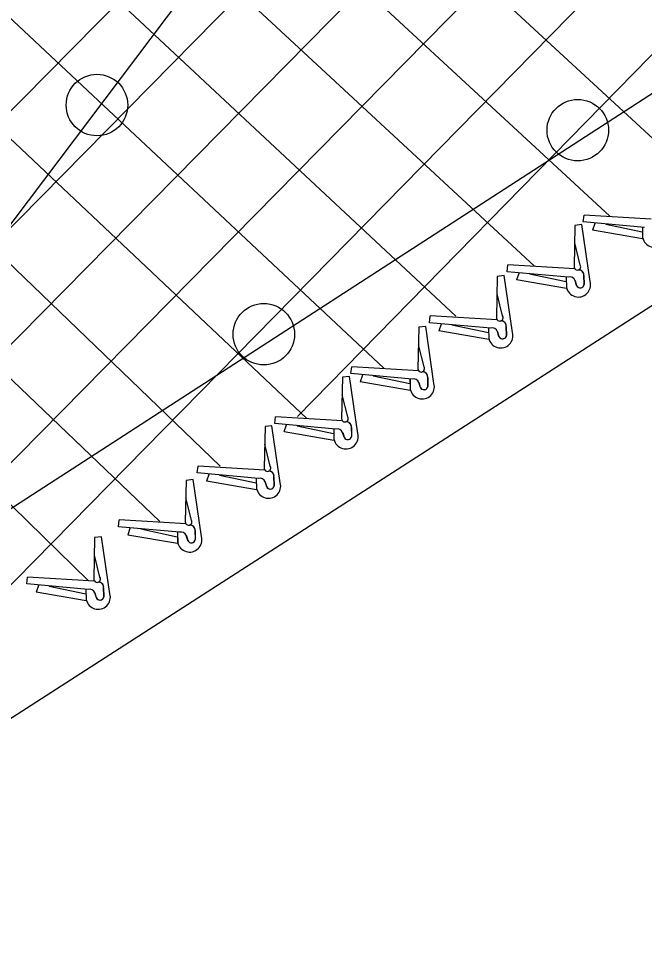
# Model space of a CAD drawing. Extents: x 0 to 2.85, y -0.1 to 1.83.
# Drawn here: x 2.4991 to 2.5423, y 0.8104 to 0.8742 of the extents above; entities that cross this region are included whole.
import ezdxf

# ---------------------------------------------------------------- set-up
doc = ezdxf.new("R2010")
doc.units = 0
doc.layers.add('sb_Chainlink Fence', color=7, linetype='Continuous')
doc.layers.add('sb_Existing Structural Steel', color=7, linetype='Continuous')

msp = doc.modelspace()

# ---------------------------------------------------------------- linework, layer by layer
at = {"layer": 'sb_Chainlink Fence'}
for p, q in [((2.464827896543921, 0.8335021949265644), (2.673658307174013, 1.0456309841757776)), ((2.464838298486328, 0.8254515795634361), (2.6688897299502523, 1.0328013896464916)), ((2.464848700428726, 0.8174009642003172), (2.6689947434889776, 1.0248453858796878)), ((2.4730197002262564, 0.8175109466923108), (2.668725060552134, 1.016514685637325)), ((2.49444924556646, 0.8308794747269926), (2.668934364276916, 1.0086629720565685)), ((2.5183610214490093, 0.8467302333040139), (2.669074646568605, 1.0007422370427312)), ((2.467098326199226, 0.8055926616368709), (2.668987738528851, 0.9357626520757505)), ((2.476083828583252, 0.9276495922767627), (2.5448211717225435, 0.8640632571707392)), ((2.4703011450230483, 0.9249308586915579), (2.5398956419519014, 0.860549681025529)), ((2.4647135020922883, 0.9220381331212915), (2.5346911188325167, 0.8570917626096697)), ((2.4647239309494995, 0.913966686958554), (2.529280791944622, 0.8536408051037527)), ((2.4647343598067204, 0.9058952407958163), (2.52431969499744, 0.8500443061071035)), ((2.4647447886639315, 0.8978237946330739), (2.519009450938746, 0.8465744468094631)), ((2.4647552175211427, 0.8897523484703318), (2.513036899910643, 0.8433010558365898)), ((2.464765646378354, 0.8816809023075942), (2.5088608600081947, 0.8394646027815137)), ((2.464776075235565, 0.8736094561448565), (2.503947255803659, 0.8353901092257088)), ((2.5380621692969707, 0.860143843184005), (2.5381135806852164, 0.860621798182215)), ((2.5422809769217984, 0.8597707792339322), (2.5380621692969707, 0.860143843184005)), ((2.54273191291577, 0.86034396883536), (2.5381135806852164, 0.860621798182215)), ((2.537482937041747, 0.8599029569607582), (2.53742322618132, 0.8570332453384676)), ((2.537482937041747, 0.8599029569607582), (2.537424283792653, 0.8570507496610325)), ((2.537965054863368, 0.8599650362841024), (2.537482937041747, 0.8599029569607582)), ((2.5385349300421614, 0.8560272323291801), (2.537965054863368, 0.8599650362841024)), ((2.5387066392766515, 0.8596017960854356), (2.5421446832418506, 0.8590058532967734)), ((2.5387266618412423, 0.8596022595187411), (2.5388819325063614, 0.8600572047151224)), ((2.539603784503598, 0.8600003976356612), (2.5421269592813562, 0.859463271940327)), ((2.5421329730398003, 0.8597541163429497), (2.542150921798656, 0.8590637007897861)), ((2.5421339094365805, 0.8597441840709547), (2.5421504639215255, 0.859060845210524)), ((2.542150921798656, 0.8590637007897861), (2.542167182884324, 0.8589961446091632)), ((2.542167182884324, 0.8589961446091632), (2.5421899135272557, 0.8589286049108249)), ((2.5378503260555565, 0.8571716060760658), (2.537467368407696, 0.8587002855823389)), ((2.5328127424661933, 0.8567057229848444), (2.5328641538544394, 0.857183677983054)), ((2.5374824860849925, 0.8569058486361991), (2.5328641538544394, 0.857183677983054)), ((2.5321316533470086, 0.8563868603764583), (2.532071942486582, 0.8535171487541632)), ((2.5321316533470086, 0.8563868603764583), (2.532073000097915, 0.853534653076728)), ((2.53261377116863, 0.856448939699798), (2.5321316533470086, 0.8563868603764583)), ((2.533183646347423, 0.8525111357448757), (2.53261377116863, 0.856448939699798)), ((2.537031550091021, 0.8563326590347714), (2.5328127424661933, 0.8567057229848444)), ((2.533477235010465, 0.8561641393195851), (2.533632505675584, 0.8566190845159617)), ((2.5343543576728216, 0.8565622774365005), (2.5368775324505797, 0.8560251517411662)), ((2.536883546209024, 0.856315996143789), (2.536901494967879, 0.8556255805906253)), ((2.5368844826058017, 0.8563060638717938), (2.536901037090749, 0.8556227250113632)), ((2.538120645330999, 0.8558813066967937), (2.53810271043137, 0.8564482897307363)), ((2.53810271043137, 0.8564482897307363), (2.5381189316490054, 0.8558276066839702)), ((2.5334572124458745, 0.8561636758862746), (2.536895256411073, 0.8555677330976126)), ((2.537598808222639, 0.8557607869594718), (2.5374967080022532, 0.8560968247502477)), ((2.5375038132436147, 0.8560880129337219), (2.537594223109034, 0.8557663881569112)), ((2.5324990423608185, 0.853655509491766), (2.5321160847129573, 0.8551841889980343)), ((2.536901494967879, 0.8556255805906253), (2.5369177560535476, 0.8555580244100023)), ((2.5369177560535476, 0.8555580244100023), (2.5369404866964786, 0.855490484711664)), ((2.5274614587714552, 0.8531896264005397), (2.5275128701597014, 0.8536675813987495)), ((2.531680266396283, 0.852816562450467), (2.5274614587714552, 0.8531896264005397)), ((2.532131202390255, 0.8533897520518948), (2.5275128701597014, 0.8536675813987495)), ((2.5281259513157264, 0.8526480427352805), (2.528281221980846, 0.8531029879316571)), ((2.5267126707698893, 0.8528727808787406), (2.5266529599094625, 0.8500030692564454)), ((2.5267126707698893, 0.8528727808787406), (2.526654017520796, 0.8500205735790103)), ((2.5271947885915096, 0.8529348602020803), (2.5267126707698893, 0.8528727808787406)), ((2.5277646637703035, 0.8489970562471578), (2.5271947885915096, 0.8529348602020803)), ((2.5281059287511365, 0.852647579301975), (2.5315439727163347, 0.852051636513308)), ((2.5290030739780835, 0.8530461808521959), (2.531526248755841, 0.8525090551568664)), ((2.5315322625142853, 0.8527998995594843), (2.531550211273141, 0.8521094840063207)), ((2.531533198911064, 0.8527899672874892), (2.5315497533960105, 0.8521066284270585)), ((2.532247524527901, 0.8522446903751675), (2.532145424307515, 0.8525807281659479)), ((2.5321525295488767, 0.8525719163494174), (2.5322429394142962, 0.8522502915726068)), ((2.5327693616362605, 0.8523652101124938), (2.532751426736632, 0.8529321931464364)), ((2.532751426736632, 0.8529321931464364), (2.532767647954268, 0.8523115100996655)), ((2.531550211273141, 0.8521094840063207), (2.531566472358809, 0.852041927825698)), ((2.531566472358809, 0.852041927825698), (2.5315892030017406, 0.8519743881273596)), ((2.527080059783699, 0.8501414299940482), (2.526697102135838, 0.8516701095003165)), ((2.522042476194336, 0.8496755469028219), (2.5220938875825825, 0.8501535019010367)), ((2.526712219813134, 0.849875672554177), (2.5220938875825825, 0.8501535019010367)), ((2.5214553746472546, 0.8494262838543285), (2.521395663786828, 0.8465565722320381)), ((2.5214553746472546, 0.8494262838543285), (2.521396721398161, 0.8465740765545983)), ((2.521937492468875, 0.849488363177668), (2.5214553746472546, 0.8494262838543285)), ((2.522507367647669, 0.8455505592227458), (2.521937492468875, 0.849488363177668)), ((2.526261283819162, 0.8493024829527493), (2.522042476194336, 0.8496755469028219)), ((2.5227069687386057, 0.8491339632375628), (2.5228622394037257, 0.849588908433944)), ((2.5235840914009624, 0.849532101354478), (2.526107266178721, 0.8489949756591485)), ((2.526113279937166, 0.8492858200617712), (2.526131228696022, 0.848595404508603)), ((2.5261142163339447, 0.8492758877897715), (2.526130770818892, 0.8485925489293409)), ((2.527350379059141, 0.8488511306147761), (2.527332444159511, 0.8494181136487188)), ((2.527332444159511, 0.8494181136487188), (2.5273486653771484, 0.8487974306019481)), ((2.5226869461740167, 0.8491334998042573), (2.5261249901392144, 0.8485375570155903)), ((2.526828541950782, 0.8487306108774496), (2.526726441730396, 0.8490666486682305)), ((2.5267335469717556, 0.8490578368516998), (2.526823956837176, 0.8487362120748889)), ((2.521822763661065, 0.8466949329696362), (2.5214398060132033, 0.8482236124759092)), ((2.526131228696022, 0.848595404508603), (2.52614748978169, 0.8485278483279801)), ((2.52614748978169, 0.8485278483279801), (2.5261702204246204, 0.8484603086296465)), ((2.516785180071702, 0.8462290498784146), (2.5168365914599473, 0.8467070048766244)), ((2.5214549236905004, 0.8464291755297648), (2.5168365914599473, 0.8467070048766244)), ((2.5166001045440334, 0.8460807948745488), (2.516117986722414, 0.8460187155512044)), ((2.517169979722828, 0.8421429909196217), (2.5166001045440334, 0.8460807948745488)), ((2.521003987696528, 0.8458559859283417), (2.516785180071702, 0.8462290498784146)), ((2.517449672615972, 0.8456874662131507), (2.517604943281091, 0.846142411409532)), ((2.5183267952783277, 0.846085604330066), (2.520849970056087, 0.8455484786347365)), ((2.516117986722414, 0.8460187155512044), (2.516058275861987, 0.8431490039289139)), ((2.516117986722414, 0.8460187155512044), (2.51605933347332, 0.8431665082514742)), ((2.5174296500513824, 0.8456870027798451), (2.5208676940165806, 0.8450910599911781)), ((2.5208559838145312, 0.8458393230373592), (2.520873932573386, 0.8451489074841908)), ((2.52085692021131, 0.8458293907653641), (2.5208734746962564, 0.8451460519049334)), ((2.521571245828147, 0.8452841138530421), (2.5214691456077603, 0.845620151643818)), ((2.5214762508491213, 0.8456113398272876), (2.521566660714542, 0.8452897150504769)), ((2.5220930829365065, 0.845404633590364), (2.5220751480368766, 0.8459716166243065)), ((2.5220751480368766, 0.8459716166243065), (2.5220913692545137, 0.8453509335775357)), ((2.516485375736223, 0.843287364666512), (2.5161024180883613, 0.8448160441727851)), ((2.520873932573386, 0.8451489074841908), (2.520890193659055, 0.845081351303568)), ((2.520890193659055, 0.845081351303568), (2.5209129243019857, 0.8450138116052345)), ((2.5114477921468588, 0.8428214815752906), (2.5114992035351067, 0.8432994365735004)), ((2.5161175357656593, 0.8430216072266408), (2.5114992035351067, 0.8432994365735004)), ((2.510678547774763, 0.8423056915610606), (2.510618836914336, 0.8394359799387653)), ((2.510678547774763, 0.8423056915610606), (2.510619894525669, 0.8394534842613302)), ((2.5111606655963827, 0.8423677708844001), (2.510678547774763, 0.8423056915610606)), ((2.511730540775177, 0.8384299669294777), (2.5111606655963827, 0.8423677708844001)), ((2.5156665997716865, 0.8424484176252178), (2.5114477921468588, 0.8428214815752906)), ((2.5120922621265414, 0.842279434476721), (2.51553030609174, 0.8416834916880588)), ((2.5121122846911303, 0.8422798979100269), (2.5122675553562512, 0.8427348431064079)), ((2.512989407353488, 0.8426780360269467), (2.5155125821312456, 0.8421409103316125)), ((2.51551859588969, 0.8424317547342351), (2.5155365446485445, 0.841741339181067)), ((2.5155195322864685, 0.84242182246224), (2.515536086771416, 0.8417384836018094)), ((2.516755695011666, 0.8419970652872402), (2.5167377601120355, 0.8425640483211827)), ((2.5167377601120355, 0.8425640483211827), (2.516753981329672, 0.8419433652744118)), ((2.5155365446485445, 0.841741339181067), (2.515552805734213, 0.8416737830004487)), ((2.515552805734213, 0.8416737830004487), (2.5155755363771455, 0.8416062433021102)), ((2.5162338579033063, 0.8418765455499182), (2.5161317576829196, 0.8422125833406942)), ((2.516138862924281, 0.8422037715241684), (2.5162292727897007, 0.8418821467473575)), ((2.5110459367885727, 0.8395743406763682), (2.5106629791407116, 0.8411030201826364)), ((2.5060083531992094, 0.8391084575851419), (2.5060597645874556, 0.8395864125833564)), ((2.5102271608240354, 0.8387353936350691), (2.5060083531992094, 0.8391084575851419)), ((2.510678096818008, 0.8393085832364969), (2.5060597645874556, 0.8395864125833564)), ((2.5048562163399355, 0.8384218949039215), (2.5043740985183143, 0.8383598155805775)), ((2.5054260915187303, 0.8344840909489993), (2.5048562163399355, 0.8384218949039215)), ((2.5066528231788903, 0.8385664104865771), (2.510090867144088, 0.8379704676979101)), ((2.5066728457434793, 0.8385668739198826), (2.5068281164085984, 0.8390218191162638)), ((2.507549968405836, 0.838965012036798), (2.5100731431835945, 0.8384278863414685)), ((2.5100791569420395, 0.8387187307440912), (2.5100971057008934, 0.838028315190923)), ((2.5100800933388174, 0.8387087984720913), (2.5100966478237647, 0.8380254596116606)), ((2.5107944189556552, 0.8381635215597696), (2.5106923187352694, 0.8384995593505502)), ((2.51069942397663, 0.8384907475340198), (2.5107898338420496, 0.8381691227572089)), ((2.5113162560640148, 0.8382840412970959), (2.5112983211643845, 0.8388510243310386)), ((2.5112983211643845, 0.8388510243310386), (2.511314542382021, 0.8382303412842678)), ((2.5043740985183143, 0.8383598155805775), (2.5043143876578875, 0.8354901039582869)), ((2.5043740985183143, 0.8383598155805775), (2.5043154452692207, 0.8355076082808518)), ((2.5100971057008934, 0.838028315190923), (2.5101133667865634, 0.8379607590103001)), ((2.5101133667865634, 0.8379607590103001), (2.510136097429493, 0.8378932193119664)), ((2.504741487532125, 0.8356284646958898), (2.504358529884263, 0.837157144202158)), ((2.499703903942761, 0.8351625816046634), (2.4997553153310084, 0.8356405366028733)), ((2.50437364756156, 0.8353627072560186), (2.4997553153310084, 0.8356405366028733)), ((2.5039227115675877, 0.8347895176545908), (2.499703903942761, 0.8351625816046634)), ((2.500348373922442, 0.8346205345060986), (2.5037864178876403, 0.8340245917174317)), ((2.5003683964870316, 0.8346209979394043), (2.5005236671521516, 0.8350759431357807)), ((2.5012455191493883, 0.8350191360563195), (2.5037686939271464, 0.8344820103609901)), ((2.5037747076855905, 0.8347728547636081), (2.5037926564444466, 0.8340824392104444)), ((2.5037756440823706, 0.834762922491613), (2.503792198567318, 0.8340795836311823)), ((2.505011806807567, 0.8343381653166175), (2.5049938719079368, 0.8349051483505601)), ((2.5049938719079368, 0.8349051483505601), (2.5050100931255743, 0.8342844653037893)), ((2.5037926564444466, 0.8340824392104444), (2.5038089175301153, 0.8340148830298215)), ((2.5038089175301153, 0.8340148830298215), (2.5038316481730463, 0.8339473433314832)), ((2.5044899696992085, 0.834217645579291), (2.50438786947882, 0.8345536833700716)), ((2.504394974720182, 0.8345448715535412), (2.504485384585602, 0.8342232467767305))]:
    msp.add_line(p, q, dxfattribs=at)
for centre, radius, start, end in [((2.5429725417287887, 0.8592423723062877), 0.0008418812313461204, 192.4519501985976, 15.358603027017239), ((2.5376545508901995, 0.8570504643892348), 0.00023022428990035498, 180.70028160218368, 31.7483786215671), ((2.53714072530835, 0.8559718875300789), 0.000376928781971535, 18.162104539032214, 106.83665311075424), ((2.5377519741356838, 0.8564768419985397), 0.00035189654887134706, 355.34600501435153, 93.91317747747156), ((2.5377587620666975, 0.8564834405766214), 0.0003459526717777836, 1.8804797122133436, 94.68407232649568), ((2.5377231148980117, 0.8558042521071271), 0.0008418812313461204, 192.4519501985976, 15.358603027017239), ((2.5378479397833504, 0.8558710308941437), 0.00027444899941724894, 202.41317715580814, 350.89621820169), ((2.5378478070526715, 0.8558726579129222), 0.00027297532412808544, 204.19357541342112, 1.8156284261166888), ((2.532303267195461, 0.8535343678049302), 0.00023022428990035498, 180.70028160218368, 31.7483786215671), ((2.5324006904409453, 0.852960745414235), 0.00035189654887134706, 355.34600501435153, 93.91317747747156), ((2.5324074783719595, 0.8529673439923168), 0.0003459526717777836, 1.8804797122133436, 94.68407232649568), ((2.5323718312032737, 0.8522881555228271), 0.0008418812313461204, 192.4519501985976, 15.358603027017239), ((2.5317894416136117, 0.8524557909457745), 0.000376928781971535, 18.162104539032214, 106.83665311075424), ((2.5324966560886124, 0.8523549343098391), 0.00027444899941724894, 202.41317715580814, 350.89621820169), ((2.532496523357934, 0.8523565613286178), 0.00027297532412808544, 204.19357541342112, 1.8156284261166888), ((2.5268842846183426, 0.8500202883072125), 0.00023022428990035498, 180.70028160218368, 31.7483786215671), ((2.526370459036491, 0.8489417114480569), 0.000376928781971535, 18.162104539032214, 106.83665311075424), ((2.526981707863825, 0.8494466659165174), 0.00035189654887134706, 355.34600501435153, 93.91317747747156), ((2.526988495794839, 0.8494532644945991), 0.0003459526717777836, 1.8804797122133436, 94.68407232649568), ((2.5269528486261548, 0.8487740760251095), 0.0008418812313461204, 192.4519501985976, 15.358603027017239), ((2.527077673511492, 0.8488408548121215), 0.00027444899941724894, 202.41317715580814, 350.89621820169), ((2.5270775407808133, 0.8488424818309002), 0.00027297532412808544, 204.19357541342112, 1.8156284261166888), ((2.521626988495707, 0.8465737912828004), 0.00023022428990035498, 180.70028160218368, 31.7483786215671), ((2.521724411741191, 0.8460001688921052), 0.00035189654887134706, 355.34600501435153, 93.91317747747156), ((2.5217311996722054, 0.8460067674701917), 0.0003459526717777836, 1.8804797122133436, 94.68407232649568), ((2.5216955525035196, 0.8453275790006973), 0.0008418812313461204, 192.4519501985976, 15.358603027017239), ((2.5211131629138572, 0.8454952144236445), 0.000376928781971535, 18.162104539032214, 106.83665311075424), ((2.5218203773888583, 0.8453943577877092), 0.00027444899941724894, 202.41317715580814, 350.89621820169), ((2.5218202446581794, 0.8453959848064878), 0.00027297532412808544, 204.19357541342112, 1.8156284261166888), ((2.5162896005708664, 0.8431662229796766), 0.00023022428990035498, 180.70028160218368, 31.7483786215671), ((2.5163870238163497, 0.8425926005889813), 0.00035189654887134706, 355.34600501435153, 93.91317747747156), ((2.516393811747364, 0.8425991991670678), 0.0003459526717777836, 1.8804797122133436, 94.68407232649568), ((2.5157757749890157, 0.8420876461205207), 0.000376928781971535, 18.162104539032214, 106.83665311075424), ((2.516358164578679, 0.8419200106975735), 0.0008418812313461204, 192.4519501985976, 15.358603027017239), ((2.516482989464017, 0.8419867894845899), 0.00027444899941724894, 202.41317715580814, 350.89621820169), ((2.516482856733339, 0.8419884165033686), 0.00027297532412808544, 204.19357541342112, 1.8156284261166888), ((2.5108501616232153, 0.8394531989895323), 0.00023022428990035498, 180.70028160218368, 31.7483786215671), ((2.5109475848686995, 0.8388795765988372), 0.00035189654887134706, 355.34600501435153, 93.91317747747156), ((2.5109543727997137, 0.8388861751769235), 0.0003459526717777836, 1.8804797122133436, 94.68407232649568), ((2.510918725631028, 0.8382069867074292), 0.0008418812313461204, 192.4519501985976, 15.358603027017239), ((2.5103363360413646, 0.8383746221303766), 0.000376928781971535, 18.162104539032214, 106.83665311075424), ((2.5110435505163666, 0.8382737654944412), 0.00027444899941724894, 202.41317715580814, 350.89621820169), ((2.511043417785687, 0.8382753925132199), 0.00027297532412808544, 204.19357541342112, 1.8156284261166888), ((2.5045457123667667, 0.835507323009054), 0.00023022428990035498, 180.70028160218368, 31.7483786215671), ((2.5046431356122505, 0.8349337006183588), 0.00035189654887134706, 355.34600501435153, 93.91317747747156), ((2.504649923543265, 0.8349402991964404), 0.0003459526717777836, 1.8804797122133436, 94.68407232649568), ((2.504031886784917, 0.834428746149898), 0.000376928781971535, 18.162104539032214, 106.83665311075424), ((2.5046142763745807, 0.8342611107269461), 0.0008418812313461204, 192.4519501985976, 15.358603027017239), ((2.504739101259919, 0.8343278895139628), 0.00027444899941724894, 202.41317715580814, 350.89621820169), ((2.504738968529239, 0.8343295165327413), 0.00027297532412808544, 204.19357541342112, 1.8156284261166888)]:
    msp.add_arc(centre, radius, start, end, dxfattribs=at)
at = {"layer": 'sb_Existing Structural Steel'}
for p, q in [((2.4649155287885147, 0.8185575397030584), (2.6664060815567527, 0.9491219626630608)), ((2.539573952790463, 0.9143673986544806), (2.4648464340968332, 0.815295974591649))]:
    msp.add_line(p, q, dxfattribs=at)
for centre in [(2.50453204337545, 0.8682100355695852), (2.5376812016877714, 0.8664758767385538), (2.5160359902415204, 0.85239832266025)]:
    msp.add_circle(centre, 0.0021204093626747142, dxfattribs=at)

doc.saveas('drawing.dxf')
